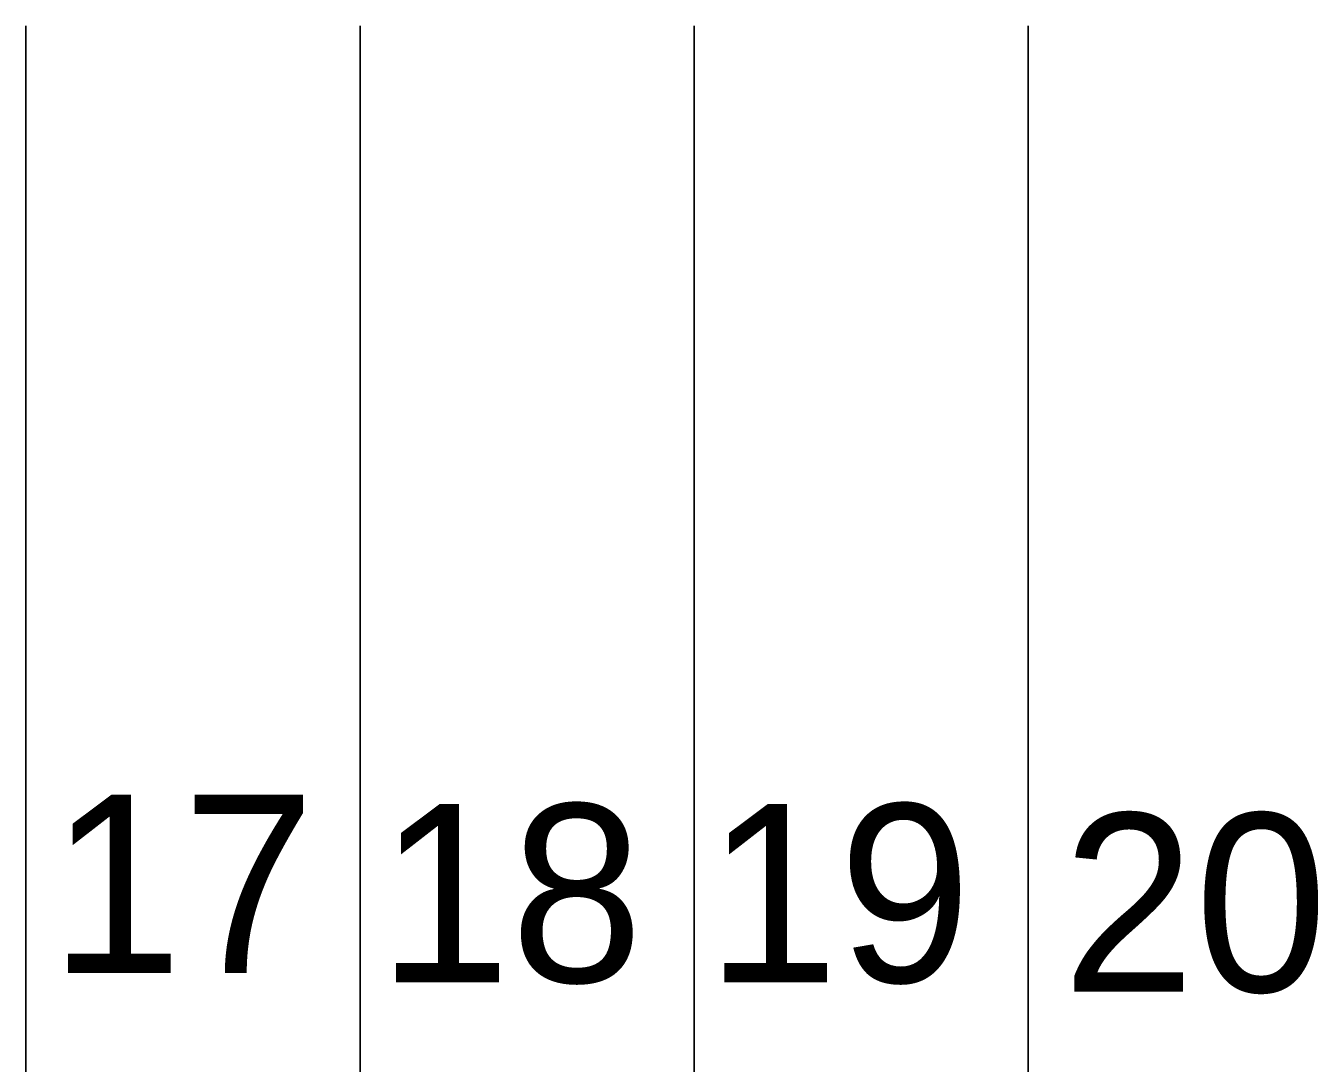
# Model space of a CAD drawing. Extents: x -90830 to 2015517, y -20856 to 836331.
# Drawn here: x 20923 to 26725, y -17347 to -12693 of the extents above; entities that cross this region are included whole.
import ezdxf

# ---------------------------------------------------------------- set-up
doc = ezdxf.new("R2010")
doc.units = 0
doc.layers.add('Level 1', color=7, linetype='Continuous')
doc.layers.add('RD_SHT_Misc1', color=7, linetype='Continuous')

msp = doc.modelspace()

# ---------------------------------------------------------------- linework, layer by layer
at = {"layer": 'Level 1'}
for p, q in [((20923.5, -12693.4), (20923.5, -20856.1)), ((22423.5, -12693.4), (22423.5, -20856.1)), ((23923.5, -12693.4), (23923.5, -20856.1)), ((25423.5, -12693.4), (25423.5, -20856.1))]:
    msp.add_line(p, q, dxfattribs=at)
at = {"layer": 'RD_SHT_Misc1'}
for p, q in [((20923.5, -14877.1), (20923.5, -17307.4)), ((22423.5, -14877.1), (22423.5, -17307.4)), ((23923.5, -14877.1), (23923.5, -17307.4)), ((25423.5, -14877.1), (25423.5, -17307.4))]:
    msp.add_line(p, q, dxfattribs=at)

# ---------------------------------------------------------------- texts
for s, p in [('17', (21031.2, -16942.3)), ('18', (22504.2, -16984.4)), ('19', (23977.2, -16984.4)), ('20', (25576.4, -17026.5))]:
    msp.add_text(s, height=800, dxfattribs=at).set_placement(p)

doc.saveas('drawing.dxf')
